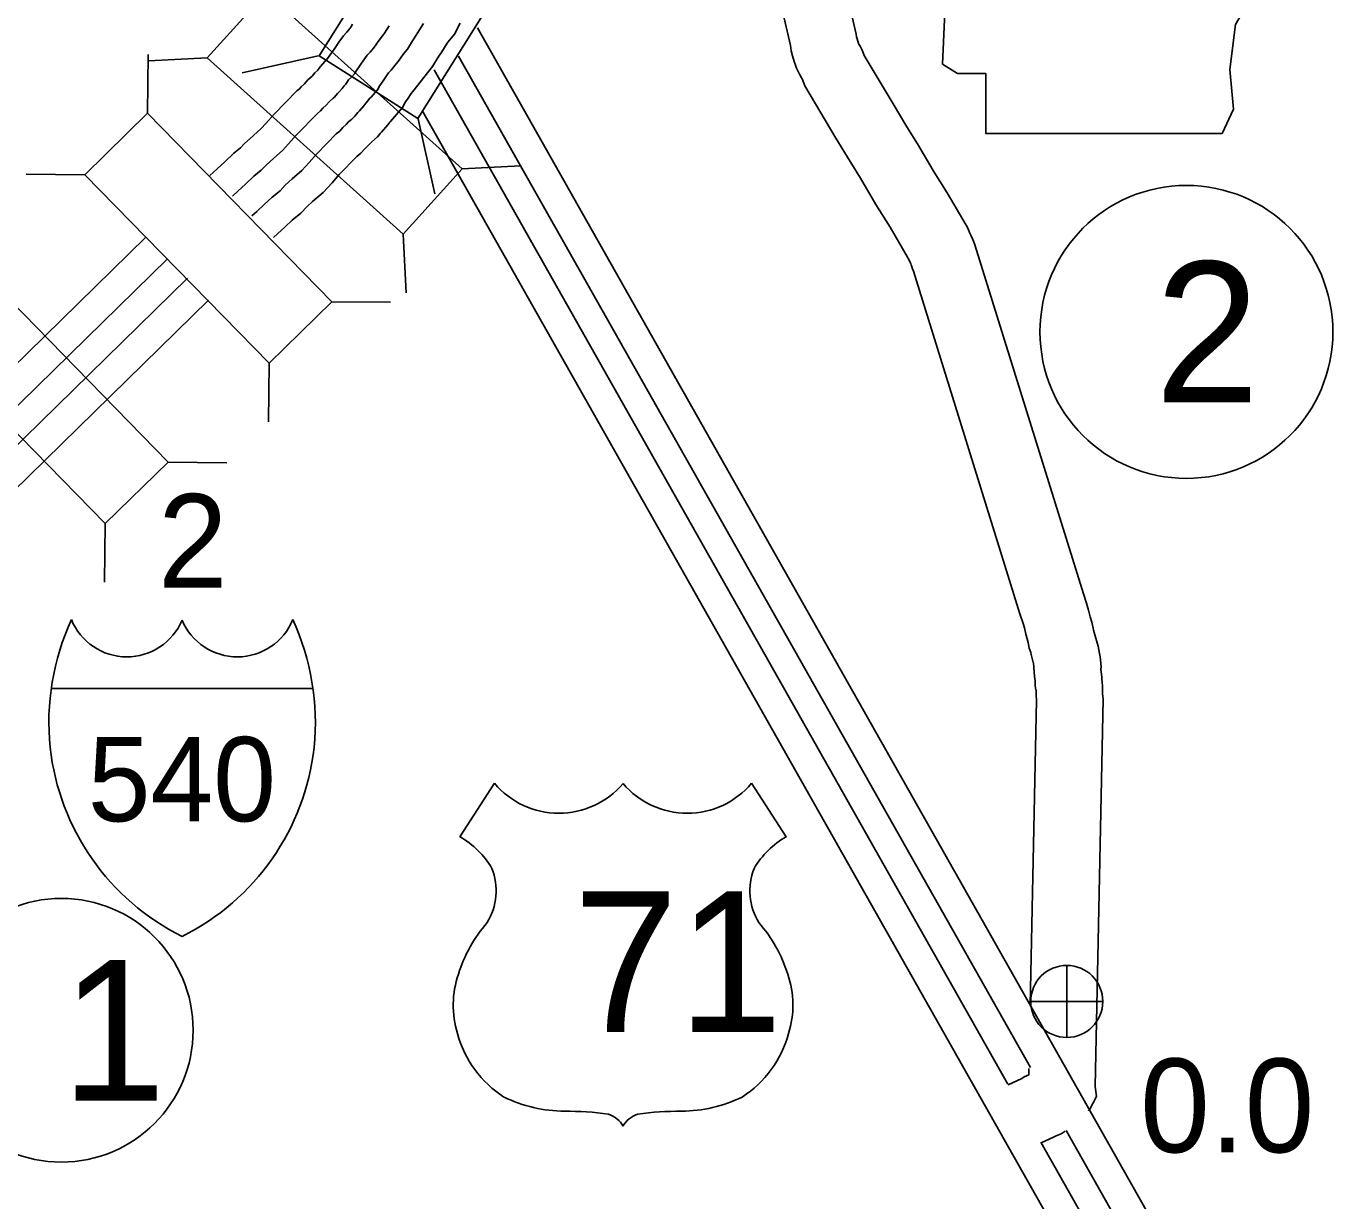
# Model space of a CAD drawing. Extents: x -939622 to -934245, y 1383184 to 1385301.
# Drawn here: x -936436.94 to -936419.27, y 1384528.45 to 1384544.33 of the extents above; entities that cross this region are included whole.
import ezdxf

# ---------------------------------------------------------------- set-up
doc = ezdxf.new("R2010")
doc.units = 0
for name, color, linetype in [('Level 10', 7, 'Continuous'), ('Level 15', 7, 'Continuous'), ('Level 19', 7, 'Continuous'), ('Level 20', 7, 'Continuous'), ('Level 21', 7, 'Continuous'), ('Level 22', 7, 'Continuous'), ('Level 23', 7, 'Continuous'), ('Level 25', 7, 'Continuous'), ('Level 26', 7, 'Continuous'), ('Level 27', 7, 'Continuous')]:
    doc.layers.add(name, color=color, linetype=linetype)

msp = doc.modelspace()

# ---------------------------------------------------------------- linework, layer by layer
at = {"layer": 'Level 10'}
for points in [[(-936425.982, 1384552.24), (-936425.982, 1384552.184), (-936425.975, 1384552.127), (-936425.974, 1384552.078), (-936425.966, 1384552.006), (-936425.97, 1384551.921), (-936426.107, 1384545.895), (-936426.094, 1384545.832), (-936426.079, 1384545.788), (-936425.719, 1384544.221), (-936425.714, 1384544.182), (-936425.685, 1384544.097), (-936425.684, 1384544.093), (-936425.679, 1384544.084), (-936425.664, 1384544.056), (-936425.636, 1384544.002), (-936425.613, 1384543.945), (-936425.607, 1384543.933), (-936425.218, 1384543.277), (-936425.031, 1384542.966), (-936424.889, 1384542.735), (-936424.677, 1384542.377)], [(-936426.947, 1384545.548), (-936426.607, 1384544.065), (-936426.598, 1384543.996), (-936426.577, 1384543.926), (-936426.557, 1384543.849), (-936426.54, 1384543.816), (-936426.523, 1384543.761), (-936426.478, 1384543.668), (-936426.457, 1384543.631), (-936426.454, 1384543.625), (-936426.44, 1384543.592), (-936426.409, 1384543.52), (-936425.991, 1384542.815), (-936425.8, 1384542.499), (-936425.66, 1384542.271), (-936425.451, 1384541.918)], [(-936424.683, 1384542.388), (-936424.486, 1384542.077), (-936424.232, 1384541.638), (-936424.205, 1384541.586), (-936424.183, 1384541.539), (-936424.166, 1384541.504), (-936424.144, 1384541.455), (-936424.132, 1384541.42), (-936424.113, 1384541.374), (-936424.113, 1384541.374), (-936422.644, 1384536.652), (-936422.605, 1384536.528), (-936422.574, 1384536.434), (-936422.554, 1384536.344), (-936422.531, 1384536.27), (-936422.515, 1384536.189), (-936422.509, 1384536.163), (-936422.49, 1384536.102), (-936422.478, 1384536.053), (-936422.461, 1384535.99), (-936422.446, 1384535.946), (-936422.428, 1384535.846), (-936422.419, 1384535.804), (-936422.403, 1384535.672), (-936422.409, 1384535.631), (-936422.403, 1384535.6), (-936422.396, 1384535.531), (-936422.396, 1384535.49), (-936422.392, 1384535.469), (-936422.386, 1384535.395), (-936422.385, 1384535.309), (-936422.38, 1384535.23), (-936422.486, 1384529.996), (-936422.47, 1384529.858), (-936422.559, 1384529.69), (-936422.575, 1384529.665)], [(-936425.451, 1384541.918), (-936425.256, 1384541.61), (-936425.022, 1384541.206), (-936425.012, 1384541.187), (-936424.997, 1384541.156), (-936424.983, 1384541.126), (-936424.98, 1384541.12), (-936424.974, 1384541.101), (-936424.968, 1384541.088), (-936424.957, 1384541.046), (-936424.944, 1384541.016), (-936423.503, 1384536.384), (-936423.461, 1384536.251), (-936423.443, 1384536.195), (-936423.425, 1384536.111), (-936423.404, 1384536.048), (-936423.394, 1384535.996), (-936423.376, 1384535.921), (-936423.357, 1384535.862), (-936423.35, 1384535.833), (-936423.323, 1384535.728), (-936423.321, 1384535.721), (-936423.306, 1384535.535), (-936423.296, 1384535.477), (-936423.295, 1384535.411), (-936423.286, 1384535.355), (-936423.285, 1384535.35), (-936423.284, 1384535.28), (-936423.281, 1384535.215), (-936423.364, 1384531.096)], [(-936423.381, 1384530.24), (-936423.383, 1384530.151), (-936423.446, 1384530.123), (-936423.478, 1384530.102), (-936423.664, 1384530.019)], [(-936422.89, 1384529.39), (-936422.944, 1384529.355), (-936423.015, 1384529.329), (-936423.047, 1384529.308), (-936423.216, 1384529.233)]]:
    msp.add_lwpolyline(points, dxfattribs=at)
at = {"layer": 'Level 15'}
for points in [[(-936430.838, 1384544.304), (-936420.923, 1384526.779)], [(-936431.095, 1384543.922), (-936423.362, 1384530.253)], [(-936431.422, 1384543.737), (-936423.666, 1384530.028)], [(-936431.586, 1384543.189), (-936421.967, 1384526.188)], [(-936422.878, 1384529.398), (-936421.282, 1384526.576)], [(-936423.222, 1384529.243), (-936421.608, 1384526.392)]]:
    msp.add_lwpolyline(points, dxfattribs=at)
at = {"layer": 'Level 19'}
for points in [[(-936432.525, 1384544.356), (-936432.548, 1384544.313), (-936432.563, 1384544.295), (-936432.603, 1384544.246), (-936432.648, 1384544.197), (-936432.711, 1384544.112), (-936432.762, 1384544.036), (-936432.865, 1384543.891), (-936432.963, 1384543.778), (-936432.989, 1384543.742), (-936432.997, 1384543.733), (-936433.034, 1384543.699), (-936433.07, 1384543.653), (-936433.13, 1384543.602), (-936433.178, 1384543.549), (-936433.222, 1384543.507), (-936433.245, 1384543.481), (-936433.281, 1384543.452), (-936433.588, 1384543.137), (-936433.698, 1384543.012), (-936433.76, 1384542.944), (-936433.867, 1384542.852), (-936433.992, 1384542.735), (-936434.04, 1384542.683), (-936434.129, 1384542.613), (-936434.254, 1384542.496), (-936434.358, 1384542.401), (-936434.454, 1384542.31)], [(-936432.032, 1384544.331), (-936432.092, 1384544.232), (-936432.122, 1384544.195), (-936432.182, 1384544.122), (-936432.206, 1384544.08), (-936432.245, 1384544.032), (-936432.29, 1384543.978), (-936432.328, 1384543.935), (-936432.374, 1384543.873), (-936432.423, 1384543.802), (-936432.474, 1384543.729), (-936432.499, 1384543.685), (-936432.54, 1384543.638), (-936432.582, 1384543.602), (-936432.619, 1384543.544), (-936432.64, 1384543.521), (-936432.666, 1384543.484), (-936432.701, 1384543.444), (-936432.731, 1384543.417), (-936432.77, 1384543.368), (-936432.786, 1384543.353), (-936432.843, 1384543.305), (-936432.882, 1384543.261), (-936432.926, 1384543.219), (-936432.96, 1384543.182), (-936433.002, 1384543.148), (-936433.285, 1384542.857), (-936433.39, 1384542.737), (-936433.473, 1384542.646), (-936433.592, 1384542.545), (-936433.7, 1384542.443), (-936433.76, 1384542.379), (-936433.859, 1384542.301), (-936433.973, 1384542.193), (-936434.077, 1384542.098), (-936434.148, 1384542.031)], [(-936431.567, 1384544.364), (-936431.597, 1384544.316), (-936431.666, 1384544.205), (-936431.715, 1384544.13), (-936431.784, 1384544.018), (-936431.831, 1384543.959), (-936431.871, 1384543.91), (-936431.895, 1384543.867), (-936431.956, 1384543.794), (-936432.005, 1384543.733), (-936432.038, 1384543.697), (-936432.069, 1384543.656), (-936432.114, 1384543.588), (-936432.157, 1384543.527), (-936432.191, 1384543.469), (-936432.275, 1384543.37), (-936432.298, 1384543.351), (-936432.319, 1384543.318), (-936432.346, 1384543.287), (-936432.373, 1384543.251), (-936432.432, 1384543.182), (-936432.456, 1384543.16), (-936432.494, 1384543.112), (-936432.537, 1384543.072), (-936432.581, 1384543.035), (-936432.613, 1384543), (-936432.657, 1384542.957), (-936432.7, 1384542.91), (-936432.748, 1384542.871), (-936433.009, 1384542.603), (-936433.111, 1384542.487), (-936433.212, 1384542.376), (-936433.342, 1384542.265), (-936433.435, 1384542.178), (-936433.505, 1384542.103), (-936433.614, 1384542.017), (-936433.719, 1384541.918), (-936433.822, 1384541.824), (-936433.887, 1384541.762)], [(-936431.07, 1384544.367), (-936431.147, 1384544.219), (-936431.235, 1384544.117), (-936431.247, 1384544.097), (-936431.318, 1384543.983), (-936431.367, 1384543.909), (-936431.445, 1384543.781), (-936431.713, 1384543.443), (-936431.732, 1384543.417), (-936431.775, 1384543.353), (-936431.809, 1384543.305), (-936431.852, 1384543.23), (-936432.014, 1384543.04), (-936432.023, 1384543.03), (-936432.05, 1384542.994), (-936432.136, 1384542.893), (-936432.153, 1384542.878), (-936432.19, 1384542.831), (-936432.264, 1384542.763), (-936432.293, 1384542.738), (-936432.316, 1384542.713), (-936432.361, 1384542.67), (-936432.415, 1384542.61), (-936432.468, 1384542.567), (-936432.706, 1384542.323), (-936432.803, 1384542.211), (-936432.924, 1384542.079), (-936433.067, 1384541.958), (-936433.143, 1384541.887), (-936433.224, 1384541.799), (-936433.344, 1384541.704), (-936433.438, 1384541.615), (-936433.541, 1384541.521), (-936433.596, 1384541.47)], [(-936435.32, 1384541.475), (-936441.028, 1384535.889), (-936441.201, 1384535.741), (-936441.242, 1384535.704), (-936441.279, 1384535.673), (-936441.331, 1384535.631), (-936441.374, 1384535.596), (-936441.45, 1384535.533), (-936441.495, 1384535.501), (-936441.566, 1384535.45), (-936441.649, 1384535.379), (-936441.679, 1384535.355), (-936441.696, 1384535.342), (-936441.759, 1384535.307), (-936441.815, 1384535.257), (-936441.828, 1384535.25), (-936441.865, 1384535.224), (-936441.967, 1384535.17), (-936442.077, 1384535.092), (-936442.155, 1384535.045)], [(-936435.029, 1384541.183), (-936440.749, 1384535.585), (-936440.929, 1384535.43), (-936440.973, 1384535.391), (-936441.017, 1384535.355), (-936441.072, 1384535.31), (-936441.114, 1384535.276), (-936441.199, 1384535.206), (-936441.254, 1384535.167), (-936441.311, 1384535.126), (-936441.385, 1384535.062), (-936441.423, 1384535.031), (-936441.47, 1384534.996), (-936441.52, 1384534.968), (-936441.568, 1384534.925), (-936441.603, 1384534.904), (-936441.651, 1384534.871), (-936441.75, 1384534.818), (-936441.85, 1384534.747), (-936441.94, 1384534.693)], [(-936434.759, 1384540.922), (-936440.495, 1384535.309), (-936440.682, 1384535.148), (-936440.728, 1384535.107), (-936440.779, 1384535.065), (-936440.836, 1384535.018), (-936440.877, 1384534.985), (-936440.97, 1384534.909), (-936441.034, 1384534.863), (-936441.078, 1384534.831), (-936441.146, 1384534.773), (-936441.191, 1384534.737), (-936441.264, 1384534.681), (-936441.302, 1384534.659), (-936441.343, 1384534.623), (-936441.398, 1384534.589), (-936441.457, 1384534.549), (-936441.554, 1384534.498), (-936441.644, 1384534.434), (-936441.745, 1384534.373)], [(-936434.472, 1384540.626), (-936440.216, 1384535.005), (-936440.411, 1384534.837), (-936440.459, 1384534.795), (-936440.517, 1384534.746), (-936440.577, 1384534.697), (-936440.617, 1384534.665), (-936440.719, 1384534.582), (-936440.793, 1384534.528), (-936440.823, 1384534.507), (-936440.882, 1384534.456), (-936440.936, 1384534.413), (-936441.085, 1384534.298), (-936441.173, 1384534.243), (-936441.243, 1384534.196), (-936441.337, 1384534.146), (-936441.417, 1384534.089), (-936441.53, 1384534.02)]]:
    msp.add_lwpolyline(points, dxfattribs=at)
at = {"layer": 'Level 20'}
for p, q in [((-936435.298, 1384543.151), (-936435.289, 1384543.943)), ((-936434.49, 1384543.899), (-936435.281, 1384543.857)), ((-936432.991, 1384543.926), (-936434.02, 1384543.696)), ((-936431.644, 1384543.092), (-936431.413, 1384542.063)), ((-936431.046, 1384542.399), (-936430.255, 1384542.441)), ((-936436.147, 1384542.32), (-936436.939, 1384542.328)), ((-936431.84, 1384541.516), (-936431.799, 1384540.725)), ((-936432.805, 1384540.603), (-936432.013, 1384540.595)), ((-936433.654, 1384539.772), (-936433.663, 1384538.981)), ((-936435.02, 1384538.436), (-936434.228, 1384538.427)), ((-936435.869, 1384537.605), (-936435.878, 1384536.813))]:
    msp.add_line(p, q, dxfattribs=at)
for points in [[(-936431.595, 1384546.136), (-936432.979, 1384543.926), (-936431.644, 1384543.08), (-936430.26, 1384545.289)], [(-936434.49, 1384543.899), (-936431.84, 1384541.516), (-936431.046, 1384542.399), (-936433.696, 1384544.782)], [(-936436.147, 1384542.32), (-936433.654, 1384539.772), (-936432.805, 1384540.603), (-936435.298, 1384543.151)], [(-936438.362, 1384540.152), (-936435.869, 1384537.605), (-936435.02, 1384538.436), (-936437.513, 1384540.983)]]:
    msp.add_lwpolyline(points, close=True, dxfattribs=at)
at = {"layer": 'Level 21'}
msp.add_lwpolyline([(-936424.676, 1384547.648), (-936424.447, 1384546.125), (-936424.549, 1384543.816), (-936424.346, 1384543.689), (-936423.965, 1384543.689), (-936423.965, 1384542.877), (-936420.768, 1384542.877), (-936420.615, 1384543.207), (-936420.666, 1384543.74), (-936420.59, 1384544.349), (-936420.311, 1384544.831), (-936420.133, 1384545.186), (-936419.88, 1384545.567), (-936419.727, 1384545.973), (-936419.6, 1384546.303), (-936419.372, 1384546.582), (-936419.321, 1384546.759), (-936419.423, 1384546.886), (-936420.209, 1384546.886), (-936420.032, 1384547.242), (-936420.006, 1384547.47), (-936420.112, 1384547.645)], close=True, dxfattribs=at)
at = {"layer": 'Level 22'}
for p, q in [((-936430.606, 1384534.093), (-936431.074, 1384533.37)), ((-936427.132, 1384534.093), (-936426.664, 1384533.37))]:
    msp.add_line(p, q, dxfattribs=at)
for centre, radius, start, end in [((-936429.736, 1384534.825), 1.137, 220.075, 319.6701), ((-936428.002, 1384534.825), 1.137, 220.3299, 319.925), ((-936431.684, 1384532.321), 1.214, 30.7809, 59.9883), ((-936426.054, 1384532.321), 1.214, 120.0117, 149.2191), ((-936431.417, 1384532.641), 0.832, 328.8105, 21.2108), ((-936426.321, 1384532.641), 0.832, 158.7892, 211.1895), ((-936429.241, 1384530.935), 1.942, 138.9565, 162.6913), ((-936428.497, 1384530.935), 1.942, 17.3087, 41.0435), ((-936429.882, 1384531.094), 1.283, 160.9576, 197.3819), ((-936427.856, 1384531.094), 1.283, 342.6181, 19.0424), ((-936429.673, 1384531.098), 1.485, 195.1074, 237.1312), ((-936428.065, 1384531.098), 1.485, 302.8688, 344.8926), ((-936429.645, 1384531.566), 1.906, 244.0771, 269.5779), ((-936428.093, 1384531.566), 1.906, 270.4221, 295.9229), ((-936429.601, 1384526.168), 3.492, 81.1942, 90.9539), ((-936428.137, 1384526.168), 3.492, 89.0461, 98.8058), ((-936429.164, 1384529.299), 0.335, 28.0342, 72.9864), ((-936428.574, 1384529.299), 0.335, 107.0136, 151.9658)]:
    msp.add_arc(centre, radius, start, end, dxfattribs=at)
at = {"layer": 'Level 23'}
msp.add_line((-936436.6, 1384535.375), (-936433.061, 1384535.375), dxfattribs=at)
for centre, radius, start, end in [((-936433.311, 1384534.914), 3.321, 155.2204, 185.7928), ((-936435.577, 1384536.611), 0.809, 202.1459, 337.3414), ((-936434.084, 1384536.611), 0.809, 202.6586, 337.8541), ((-936436.35, 1384534.914), 3.321, 354.2072, 24.7796), ((-936433.372, 1384534.942), 3.264, 186.3923, 243.4571), ((-936436.289, 1384534.942), 3.264, 296.5429, 353.6077)]:
    msp.add_arc(centre, radius, start, end, dxfattribs=at)
at = {"layer": 'Level 26'}
for p, q in [((-936422.87, 1384530.656), (-936422.87, 1384531.631)), ((-936423.358, 1384531.144), (-936422.383, 1384531.144))]:
    msp.add_line(p, q, dxfattribs=at)
msp.add_circle((-936422.87, 1384531.144), 0.487, dxfattribs=at)
at = {"layer": 'Level 27'}
msp.add_circle((-936436.463, 1384530.755), 1.782, dxfattribs=at)
msp.add_ellipse((-936421.252, 1384540.195), major_axis=(0, 1.98), ratio=0.999998, dxfattribs=at)

# ---------------------------------------------------------------- texts
at = {"layer": 'Level 20'}
msp.add_text('2', height=1.267, dxfattribs=at).set_placement((-936435.157, 1384536.736))
at = {"layer": 'Level 22'}
msp.add_text('71', height=1.9008, dxfattribs=at).set_placement((-936429.54, 1384530.73))
at = {"layer": 'Level 23'}
msp.add_text('540', height=1.1405, dxfattribs=at).set_placement((-936436.106, 1384533.579))
at = {"layer": 'Level 25'}
msp.add_text('0.0', height=1.2672, dxfattribs=at).set_placement((-936421.878, 1384529.105))
at = {"layer": 'Level 27'}
for s, p in [('2', (-936421.677, 1384539.244)), ('1', (-936436.463, 1384529.805))]:
    msp.add_text(s, height=1.901, dxfattribs=at).set_placement(p)

doc.saveas('drawing.dxf')
